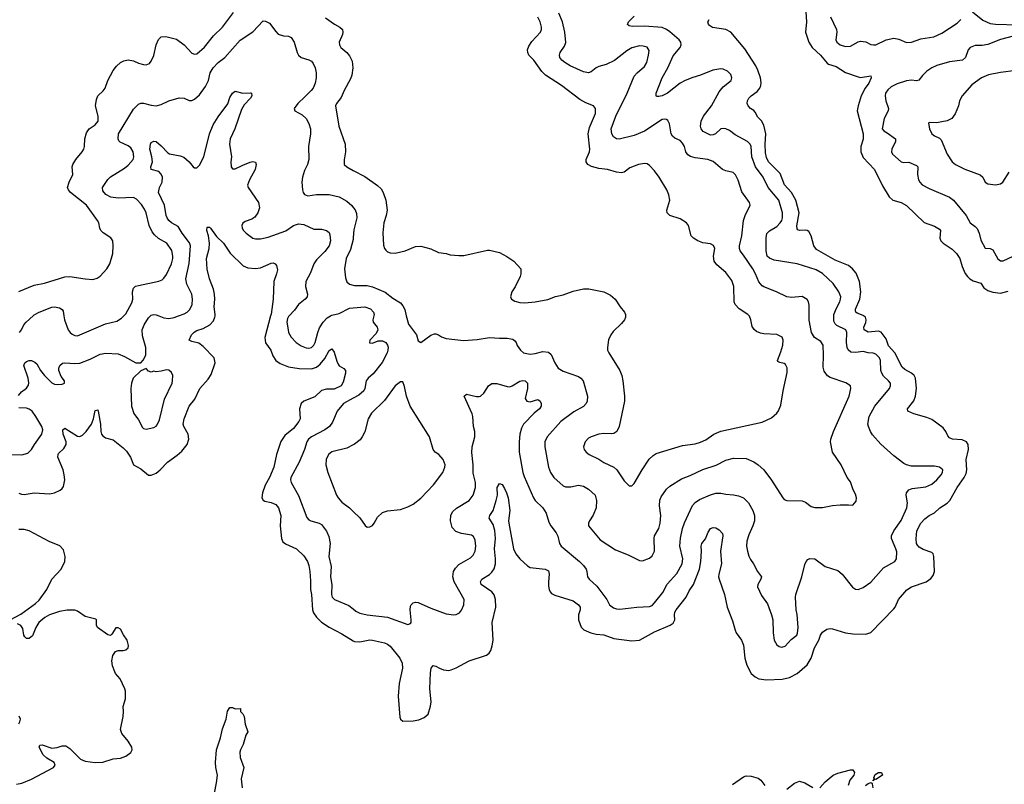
# Model space of a CAD drawing. Header units: inches. Extents: x 1678809 to 1859548, y 384609 to 522868.
# Tile 345 of 386: x 1807376 to 1815120, y 466319 to 472327. Entities that reach past the tile are written whole.
import ezdxf

# ---------------------------------------------------------------- set-up
doc = ezdxf.new("R2010")
doc.units = ezdxf.units.IN
doc.header["$MEASUREMENT"] = 0
for name, color, linetype in [('B8406', 7, 'Continuous'), ('B8407', 7, 'Continuous'), ('B8416', 7, 'Continuous'), ('B8417', 7, 'Continuous')]:
    doc.layers.add(name, color=color, linetype=linetype)

msp = doc.modelspace()

# ---------------------------------------------------------------- linework, layer by layer
at = {"layer": 'B8406', "color": 5}
for points, elevation in [([(1807365.9, 469374.1), (1807390, 469402.4), (1807429.2, 469430.8), (1807444.5, 469455.5), (1807447.3, 469472.7), (1807442.2, 469510), (1807409.6, 469610), (1807417, 469630), (1807430, 469641.6), (1807450, 469650.2), (1807470, 469648.8), (1807496.4, 469636.4), (1807510, 469623.8), (1807539, 469570), (1807570.3, 469530), (1807630, 469474.4), (1807650, 469464.4), (1807670, 469461.6), (1807710, 469464), (1807728, 469470), (1807728.7, 469490), (1807702.3, 469522.3), (1807684.7, 469570), (1807684.7, 469590), (1807691.2, 469608.8), (1807713, 469627), (1807730, 469630.3), (1807810, 469625.8), (1807850, 469629.2), (1807930, 469659.1), (1808010, 469698.5), (1808053.4, 469706.6), (1808150, 469702.3), (1808201.4, 469681.4), (1808290, 469631), (1808328, 469632), (1808348.4, 469651.6), (1808369, 469691), (1808367, 469750), (1808341.7, 469841.7), (1808339.4, 469890), (1808355, 469930), (1808390, 469984.9), (1808405.3, 470000)], 340), ([(1807370, 468605.5), (1807390, 468598.5), (1807410, 468596.9), (1807490, 468609.1), (1807610, 468600.2), (1807650.7, 468609.3), (1807694.5, 468630), (1807710, 468642.4), (1807720.3, 468659.7), (1807729.8, 468710.2), (1807726.8, 468750), (1807717.5, 468790), (1807677.1, 468890), (1807677.6, 468910), (1807682.4, 468917.6), (1807723.3, 468956.7), (1807741.8, 468990), (1807741.2, 469010), (1807718.4, 469070), (1807715.9, 469104.1), (1807730, 469116.4), (1807830, 469054.9), (1807850, 469052.7), (1807870, 469061.5), (1807899.8, 469090), (1807940.4, 469150), (1807956.9, 469190), (1807970, 469256), (1807990, 469261), (1807993.7, 469250), (1808011.4, 469150), (1808014.9, 469090), (1808020.3, 469070), (1808030, 469057.1), (1808050, 469041.7), (1808110, 469025.3), (1808190, 468962), (1808215.8, 468935.8), (1808248.2, 468890), (1808270.4, 468830.4), (1808330, 468797.1), (1808390, 468748), (1808410, 468748), (1808450, 468764.9), (1808481.3, 468790), (1808537.7, 468850), (1808614.9, 468905.1), (1808650, 468936.9), (1808692.5, 468990), (1808705.3, 469030), (1808702, 469070), (1808667.2, 469130), (1808661, 469150), (1808669.8, 469190.2), (1808710, 469290.6), (1808753.5, 469346.5), (1808793.7, 469430), (1808858, 469502), (1808881, 469539), (1808914, 469630), (1808905.1, 469670), (1808819.4, 469759.4), (1808784.7, 469784.7), (1808730, 469798.9), (1808709.6, 469810), (1808726.9, 469850), (1808747.9, 469872.1), (1808770, 469884.2), (1808819.8, 469900.2), (1808871, 469929), (1808899.8, 469960.2), (1808911.1, 469990), (1808912.4, 470000)], 320), ([(1807375.1, 469870), (1807391.1, 469888.9), (1807409.7, 469930), (1807426, 469950), (1807481.6, 470000)], 360), ([(1807723.4, 470000), (1807728.7, 469970), (1807758, 469890), (1807772.2, 469870), (1807790, 469854.9), (1807810, 469844.9), (1807830, 469842.7), (1808050, 469938.2), (1808140.5, 469959.5), (1808177.8, 469982.2), (1808194.6, 470000)], 360), ([(1808470.4, 470000), (1808510, 469984.9), (1808550, 469980.2), (1808590, 469988.1), (1808624, 470000)], 340), ([(1809349.7, 470000), (1809303.8, 469830), (1809310, 469788.2), (1809350.9, 469730.9), (1809366, 469686), (1809390, 469650.3), (1809424.3, 469624.3), (1809490, 469599.1), (1809574.6, 469585.4), (1809670, 469584.5), (1809710, 469598), (1809739.9, 469620.1), (1809775.8, 469664.2), (1809810, 469728.2), (1809830, 469740.5), (1809850, 469714), (1809870, 469642.8), (1809880.7, 469620.7), (1809890, 469608.5), (1809925.3, 469585.2), (1809937.6, 469570), (1809937.8, 469550), (1809921.3, 469478.7), (1809905.5, 469450), (1809850, 469423.5), (1809790, 469423.7), (1809750, 469414.4), (1809696.7, 469363.3), (1809610.2, 469329.8), (1809589.4, 469310.6), (1809577.2, 469270), (1809581.1, 469190), (1809572, 469170), (1809530, 469115.1), (1809461.2, 469058.8), (1809430, 469012), (1809394.7, 468910), (1809375.5, 468810), (1809341, 468730), (1809307.2, 468670), (1809286.4, 468610), (1809281.1, 468570), (1809291.5, 468551.5), (1809304.1, 468544.1), (1809353, 468533), (1809390, 468518), (1809412.9, 468490), (1809428.9, 468430), (1809424.9, 468350), (1809435.6, 468250), (1809445.3, 468225.3), (1809467.5, 468207.5), (1809553, 468170), (1809610, 468113.7), (1809639.7, 468070), (1809650, 468038.8), (1809657.5, 467990), (1809663.1, 467916.9), (1809662.4, 467850), (1809670.2, 467810), (1809678.8, 467690), (1809686.2, 467666.2), (1809710.9, 467630.9), (1809750, 467592.7), (1809810, 467553.1), (1809910, 467500.2), (1810000, 467446.3)], 320), ([(1809494.4, 470000), (1809490, 469995.4), (1809481.6, 469978.4), (1809477.8, 469950), (1809486.9, 469890), (1809491.3, 469870), (1809511.5, 469831.5), (1809549.5, 469789.5), (1809590, 469763.9), (1809630, 469747.9), (1809650, 469745.8), (1809670, 469751.4), (1809690, 469768.9), (1809700.6, 469790), (1809719.9, 469870), (1809734.4, 469905.6), (1809762, 469950), (1809794.5, 469985.5), (1809820.4, 470000)], 340), ([(1810000, 469353.1), (1809923.6, 469310), (1809873.6, 469250), (1809836.5, 469163.5), (1809811.7, 469130), (1809775.7, 469104.3), (1809671.4, 469048.6), (1809647.9, 469030), (1809634.2, 469010), (1809616.9, 468950), (1809575, 468850), (1809508.2, 468730), (1809505.8, 468710), (1809510.3, 468690), (1809569.4, 468589.4), (1809634.8, 468414.8), (1809650, 468398), (1809664.9, 468390), (1809730.7, 468370), (1809750, 468359.5), (1809788.4, 468308.4), (1809806.9, 468266.9), (1809818.8, 468210), (1809808.2, 468110), (1809826.4, 468030), (1809819.7, 467950), (1809830.9, 467890), (1809829.3, 467809.3), (1809833.4, 467790), (1809851.9, 467771.9), (1809964.9, 467724.9), (1810000, 467696.2)], 340), ([(1807290, 468909.1), (1807393.4, 468906.6), (1807439.7, 468920.3), (1807469.4, 468950), (1807491.6, 468990), (1807550.8, 469069.2), (1807557, 469103), (1807550.8, 469130), (1807504.2, 469210), (1807474.2, 469250), (1807450, 469267.2), (1807430, 469273.7), (1807370, 469276.1)], 340), ([(1810000, 468986.9), (1809950, 468959.6), (1809830, 468931.1), (1809805.7, 468910), (1809786.3, 468870), (1809783.6, 468830), (1809798.9, 468770), (1809868.5, 468590), (1809881.3, 468570), (1809910, 468535.8), (1809970, 468492), (1810000, 468462.3)], 360), ([(1807302, 467610), (1807384.7, 467655.3), (1807500.5, 467739.5), (1807530, 467765.8), (1807590.4, 467849.6), (1807628.3, 467931.7), (1807701, 468010), (1807731.3, 468070), (1807734.7, 468110), (1807721.1, 468161.1), (1807691.4, 468191.4), (1807606.8, 468226.8), (1807450, 468309.8), (1807410, 468321), (1807370, 468320.6)], 320), ([(1807350, 466319.4), (1807392.8, 466327.2), (1807470, 466358.8), (1807642.7, 466450), (1807656, 466470), (1807646, 466490), (1807590, 466525.1), (1807560.4, 466550), (1807529.7, 466610), (1807533.2, 466626.8), (1807552, 466628), (1807630, 466603.7), (1807670, 466607.1), (1807710, 466620.2), (1807739.6, 466619.6), (1807770, 466599.1), (1807855.5, 466515.5), (1807890, 466500.9), (1807970, 466488.7), (1808030, 466493.4), (1808110, 466519.3), (1808170, 466523.8), (1808210, 466539.3), (1808251.1, 466568.9), (1808260.7, 466590), (1808258.7, 466610), (1808230, 466657), (1808178.3, 466718.3), (1808169.3, 466750), (1808189.4, 466850), (1808192.7, 466890), (1808189.3, 466930), (1808209.4, 466990), (1808209.2, 467050), (1808204, 467070), (1808166.3, 467146.3), (1808130, 467189), (1808123.3, 467203.3), (1808105.1, 467250), (1808102, 467290), (1808109.6, 467330.4), (1808130, 467361), (1808150, 467371.3), (1808190, 467371), (1808210, 467376), (1808228.7, 467390), (1808232.7, 467410), (1808221.2, 467450), (1808192.5, 467492.5), (1808170, 467537.2), (1808150, 467549), (1808131.3, 467548.7), (1808102, 467498), (1808090, 467489), (1808070, 467494), (1807989, 467550), (1807979, 467570), (1807979, 467610), (1807975.5, 467615.5), (1807890, 467637.7), (1807830, 467679.1), (1807810, 467686), (1807750, 467687.4), (1807690, 467677.7), (1807610.4, 467650), (1807574.6, 467630), (1807527.2, 467590), (1807502.2, 467550), (1807475.8, 467484.2), (1807450, 467465.3), (1807430, 467465.3), (1807416.8, 467476.8), (1807409.8, 467490), (1807401.7, 467541.7), (1807385.4, 467565.4), (1807358.9, 467578.9)], 320), ([(1808907.1, 466250), (1808925, 466330), (1808932.2, 466390), (1808918.7, 466450), (1808915.6, 466490), (1808925.1, 466590), (1808955.8, 466684.2), (1808970, 466754.8), (1808999.6, 466830), (1809010, 466894), (1809030, 466922), (1809050, 466922), (1809070, 466912), (1809114, 466914), (1809112, 466890), (1809130, 466872), (1809140.7, 466850), (1809150.7, 466790), (1809170.5, 466730), (1809155.6, 466704.4), (1809134.3, 466630), (1809113.4, 466590), (1809108.4, 466570), (1809110.3, 466530), (1809138.4, 466450), (1809118, 466362), (1809126, 466290)], 280), ([(1807370, 466794.8), (1807378.4, 466810), (1807382, 466830), (1807372.7, 466852.7)], 340)]:
    msp.add_lwpolyline(points, dxfattribs=dict(at, elevation=elevation))
at = {"layer": 'B8406', "color": 5, "elevation": 340}
msp.add_lwpolyline([(1808370, 469586), (1808330, 469568), (1808267.3, 469510), (1808255.5, 469470), (1808250.4, 469429.6), (1808256.5, 469290), (1808272.6, 469232.6), (1808310, 469181.6), (1808341.8, 469121.8), (1808350, 469114.4), (1808370, 469110.3), (1808430, 469121.3), (1808450, 469132.7), (1808457.6, 469142.4), (1808476.5, 469183.5), (1808515.3, 469344.7), (1808574, 469470), (1808578.9, 469490), (1808579.6, 469530), (1808570, 469555.3), (1808550, 469573.2), (1808530, 469576), (1808490, 469565.2), (1808450, 469561.2), (1808430, 469564), (1808410, 469558), (1808390, 469566)], close=True, dxfattribs=at)
at = {"layer": 'B8407', "color": 5}
for points, elevation in [([(1807368.9, 470191.1), (1807490, 470242.3), (1807570, 470257.6), (1807730, 470307.6), (1807770.2, 470310.2), (1807890, 470290.3), (1807950, 470286.4), (1807984.7, 470295.3), (1808008.2, 470311.8), (1808060.7, 470370), (1808085.1, 470410), (1808109.2, 470490), (1808112.3, 470550), (1808109.2, 470590), (1808091.9, 470611.9), (1808032.1, 470652.1), (1808014, 470670), (1808005.2, 470690), (1807999.3, 470730), (1807989.3, 470750), (1807902.2, 470870), (1807776.3, 470970), (1807760.5, 470990), (1807752.6, 471010), (1807764.4, 471050), (1807793.5, 471110), (1807789.6, 471170), (1807793.6, 471190), (1807818, 471230), (1807868.5, 471290), (1807879.3, 471310), (1807884.8, 471330), (1807888.2, 471391.8), (1807900.9, 471439.1), (1807922, 471470), (1807970, 471500.2), (1807992.3, 471530), (1807992.3, 471570), (1807972, 471650), (1807979.7, 471700.2), (1807989.6, 471730), (1808032, 471768), (1808048.6, 471790), (1808069.7, 471850), (1808111.8, 471928.2), (1808137.8, 471962.2), (1808170, 471992.4), (1808194.9, 472005.1), (1808230, 472013.4), (1808270, 472004.9), (1808310, 471984.9), (1808350, 471974.4), (1808370, 471972.7), (1808395.8, 471984.2), (1808410, 472000.7), (1808430, 472047.3), (1808450.7, 472129.3), (1808467.8, 472172.2), (1808490, 472192.7), (1808525.6, 472194.4), (1808610, 472173.7), (1808670, 472130.4), (1808730, 472063.8), (1808750, 472056.4), (1808770, 472059.5), (1808830, 472112.7), (1808899.7, 472200.3), (1808972.1, 472270), (1809056.9, 472383.1)], 380), ([(1808194.6, 470000), (1808210, 470016.4), (1808257.5, 470102.5), (1808266.2, 470130), (1808262.4, 470190), (1808270, 470217.6), (1808287.5, 470232.5), (1808310, 470239.6), (1808470, 470272), (1808495.9, 470284.1), (1808510, 470296.4), (1808530, 470326), (1808569.7, 470409.7), (1808579.8, 470450), (1808580.3, 470470), (1808572.5, 470512.5), (1808533.5, 470570), (1808467.4, 470607.4), (1808436.3, 470636.3), (1808419.2, 470659.2), (1808395.3, 470710), (1808370.7, 470810), (1808358, 470838), (1808335.1, 470875.1), (1808296, 470916), (1808270, 470930.7), (1808150, 470926.1), (1808093.6, 470933.6), (1808053.8, 470953.8), (1808030, 470983.7), (1808028.4, 471010), (1808070, 471070.4), (1808090, 471091.6), (1808199.2, 471160.8), (1808230, 471184.9), (1808267.4, 471230), (1808274, 471250), (1808268.6, 471290), (1808250, 471320.5), (1808230, 471336), (1808166.2, 471366.2), (1808156.1, 471376.1), (1808149.7, 471390), (1808153, 471430), (1808270, 471623.8), (1808310, 471663.1), (1808330, 471670.3), (1808350, 471670.3), (1808410, 471654.9), (1808450, 471651.5), (1808490, 471661.1), (1808550, 471690.4), (1808630, 471712.4), (1808670, 471710.4), (1808710, 471692.7), (1808730, 471693), (1808750, 471703.8), (1808790, 471737), (1808838.1, 471801.9), (1808861.1, 471850), (1808874.2, 471910), (1808898.3, 471950), (1808937.4, 471990), (1808990, 472031.7), (1809110, 472166.5), (1809209, 472231), (1809290, 472318), (1809310, 472317.1), (1809339.9, 472299.9), (1809390, 472233.7), (1809410, 472214.6), (1809450, 472200.2), (1809490, 472197.6), (1809510, 472187.7), (1809534.4, 472150), (1809558.4, 472070), (1809568.9, 472048.9), (1809590.7, 472030), (1809650, 472011.7), (1809670, 472000.4), (1809684.2, 471984.2), (1809699.5, 471950), (1809707, 471910), (1809707.2, 471870), (1809699, 471830), (1809683.2, 471790), (1809669.1, 471770), (1809619.6, 471720.4), (1809563.7, 471670), (1809534, 471630), (1809538.8, 471610), (1809598.7, 471578.7), (1809630, 471550.6), (1809650, 471510.8), (1809662.6, 471470), (1809662.6, 471430), (1809647, 471330), (1809648.9, 471230), (1809638.9, 471190), (1809616.7, 471143.3), (1809599.6, 471090), (1809596, 471050), (1809599.5, 470990), (1809604.4, 470970), (1809614.9, 470954.9), (1809642.3, 470942.3), (1809710, 470952.9), (1809810, 470952.6), (1809890, 470934.6), (1809950, 470900.4), (1809987.8, 470867.8), (1810000, 470851.7)], 360), ([(1809780.9, 472340.9), (1809851.9, 472291.9), (1809893.4, 472270), (1809914.9, 472250), (1809918.7, 472230), (1809914.3, 472210), (1809887.6, 472150), (1809890.3, 472130), (1809902.6, 472110), (1809948.9, 472070), (1809970, 472043.8), (1809990, 472002.8), (1809997.2, 471950), (1809988.5, 471891.5), (1809977.2, 471862.8), (1809927.9, 471770), (1809904.6, 471715.4), (1809866.7, 471670), (1809860.3, 471650), (1809885.4, 471490), (1809935.3, 471350), (1809937.8, 471290), (1809927.1, 471227.1), (1809928.8, 471190), (1809948.2, 471170), (1810000, 471142.3)], 380), ([(1808624, 470000), (1808670, 470016.1), (1808693, 470030), (1808713.3, 470050), (1808731.7, 470090), (1808736.5, 470130), (1808728.9, 470170), (1808690.7, 470250), (1808683.1, 470290), (1808709.3, 470410.7), (1808720.5, 470550), (1808712.8, 470572.8), (1808654.9, 470650), (1808622.1, 470702.1), (1808570, 470732.1), (1808549.5, 470749.5), (1808535, 470770), (1808527.9, 470790), (1808516, 470870), (1808468.4, 470970), (1808475.2, 471010), (1808497.3, 471050), (1808499.4, 471090), (1808490, 471113), (1808470, 471134), (1808411.4, 471151.4), (1808408.7, 471170), (1808419.8, 471210), (1808414.8, 471250), (1808398.9, 471310), (1808404, 471350), (1808410, 471362), (1808430, 471374), (1808450, 471370.7), (1808490, 471336.4), (1808541.5, 471281.5), (1808554.4, 471274.4), (1808638, 471258), (1808667, 471247), (1808710.2, 471210.2), (1808740.5, 471170), (1808750, 471163.1), (1808770, 471164.4), (1808790, 471183.8), (1808823.1, 471250), (1808868.8, 471430), (1808897.6, 471502.4), (1808936.4, 471563.6), (1809012.5, 471667.5), (1809030, 471714.8), (1809050, 471750.6), (1809070, 471765.5), (1809130, 471750.2), (1809191.9, 471751.9), (1809198, 471750), (1809203, 471730), (1809192, 471710), (1809142.3, 471657.7), (1809119.4, 471620.6), (1809068.1, 471470), (1809030.2, 471390), (1809026.4, 471350), (1809041.2, 471250), (1809036.9, 471210), (1809038.7, 471170), (1809050, 471154.9), (1809070, 471154.9), (1809130, 471184.6), (1809190, 471206.7), (1809210, 471212), (1809230, 471206.8), (1809237, 471190), (1809228.9, 471150), (1809183.7, 471070), (1809168.3, 471028.3), (1809173.4, 471010), (1809253.7, 470890), (1809263.1, 470850), (1809250.2, 470809.8), (1809224.4, 470775.6), (1809201.2, 470758.8), (1809150, 470740.5), (1809131.9, 470728.1), (1809123.7, 470710), (1809125.3, 470690), (1809137.6, 470670), (1809156.4, 470650), (1809210, 470611.7), (1809230, 470604.4), (1809270, 470604.2), (1809330, 470619.7), (1809470, 470668), (1809530, 470710.2), (1809570, 470723.2), (1809610, 470717.3), (1809690, 470681.2), (1809750, 470680.3), (1809790, 470670.3), (1809810, 470654.4), (1809816.6, 470636.6), (1809820.1, 470590), (1809810.9, 470550), (1809774.8, 470505.2), (1809710, 470441.3), (1809690, 470407.6), (1809662.1, 470337.9), (1809625.5, 470270), (1809624.9, 470230), (1809639.5, 470170), (1809638, 470150), (1809622, 470130), (1809570, 470089.7), (1809536.3, 470043.7), (1809494.4, 470000)], 340), ([(1808912.4, 470000), (1808913.7, 470010), (1808906, 470070), (1808911.1, 470130), (1808908.4, 470170), (1808899.1, 470210), (1808868.3, 470290), (1808850, 470366), (1808845.1, 470450), (1808865.6, 470530), (1808867.6, 470570), (1808860.5, 470630), (1808847.1, 470670), (1808850, 470696), (1808870, 470696.4), (1808876.4, 470690), (1808924, 470624), (1808979.6, 470570), (1809031.5, 470491.5), (1809134.1, 470394.1), (1809170, 470378), (1809230, 470371.3), (1809270, 470378.5), (1809354.4, 470414.4), (1809370, 470415.5), (1809384.7, 470410), (1809396.1, 470396.1), (1809403, 470363), (1809396.5, 470330), (1809374.9, 470270), (1809370.2, 470130), (1809353.3, 470013.3), (1809349.7, 470000)], 320), ([(1810000, 470615.7), (1809998.8, 470601.2), (1809977.9, 470522.1), (1809943.6, 470450), (1809930.3, 470370), (1809937.7, 470297.7), (1809950, 470268), (1809970.8, 470250), (1810000, 470241.3)], 360), ([(1807481.6, 470000), (1807490, 470007.6), (1807530, 470028.9), (1807630, 470067.2), (1807650.3, 470070.2), (1807690, 470063.8), (1807710, 470050.6), (1807716.9, 470036.9), (1807723.4, 470000)], 360), ([(1808405.3, 470000), (1808410, 470004.6), (1808430, 470010.2), (1808450, 470007.7), (1808470.4, 470000)], 340), ([(1809820.4, 470000), (1809830, 470005.4), (1809890, 470019.3), (1809970, 470061.7), (1810000, 470064)], 340)]:
    msp.add_lwpolyline(points, dxfattribs=dict(at, elevation=elevation))
at = {"layer": 'B8416', "color": 5}
for points, elevation in [([(1810000, 467696.2), (1810020, 467680), (1810050, 467662.7), (1810110, 467649.2), (1810270, 467631.3), (1810430, 467573.4), (1810450, 467581), (1810454.5, 467590), (1810456.2, 467610), (1810446.6, 467690), (1810450, 467718), (1810455.1, 467730), (1810470, 467744.9), (1810489.6, 467750.4), (1810510, 467748), (1810610, 467702.6), (1810730, 467658.7), (1810790, 467650.4), (1810810, 467653), (1810834.3, 467665.7), (1810850, 467686.8), (1810869.6, 467730), (1810871.1, 467770), (1810792.9, 467910), (1810782.4, 467950), (1810787.6, 467990), (1810803.1, 468016.9), (1810830, 468044.6), (1810921.1, 468098.9), (1810942, 468118), (1810958.7, 468150), (1810962.4, 468190), (1810958, 468238), (1810945.5, 468265.5), (1810930, 468276), (1810849.8, 468289.8), (1810806.2, 468306.2), (1810777.2, 468337.3), (1810763.9, 468390), (1810766.2, 468430), (1810780.7, 468459.3), (1810812, 468488), (1810912.2, 468550), (1810941.8, 468590), (1810961.2, 468650), (1810960.3, 468690), (1810942.6, 468762.6), (1810943.2, 468830), (1810932.7, 468927.3), (1810935.6, 468970), (1810955.1, 469050), (1810955.1, 469090), (1810945.4, 469130), (1810939.3, 469210), (1810933.6, 469230), (1810872.3, 469370), (1810890, 469385.5), (1810970, 469366), (1810990, 469365.3), (1811001.2, 469370), (1811027.7, 469392.3), (1811064, 469450), (1811090, 469467.7), (1811130, 469469.2), (1811210, 469443.9), (1811230, 469443.2), (1811250.6, 469449.4), (1811310, 469486.5), (1811330, 469492.6), (1811350.6, 469490), (1811370.4, 469470), (1811370.4, 469430), (1811352.7, 469350), (1811364, 469330), (1811390, 469325.3), (1811450, 469341.6), (1811470, 469330.6), (1811478.7, 469310), (1811477.4, 469290), (1811463.7, 469270), (1811423.5, 469236.5), (1811339.6, 469150), (1811323.1, 469116.9), (1811311, 469070), (1811304.8, 469010), (1811305.4, 468930), (1811333, 468770), (1811343.7, 468736.3), (1811417.3, 468570), (1811430.3, 468550), (1811490.3, 468490), (1811517, 468450), (1811537.7, 468377.7), (1811553, 468350), (1811595.3, 468295.3), (1811608.1, 468268.1), (1811622.8, 468210), (1811634.6, 468190), (1811778.4, 468070), (1811810, 468037.1), (1811830.4, 468010), (1811837.6, 467990), (1811842.4, 467950), (1811854.4, 467930), (1811915.2, 467875.2), (1811992.9, 467770), (1812014, 467730), (1812045.3, 467705.3), (1812070, 467696.9), (1812095.4, 467695.4), (1812230, 467711.4), (1812330, 467714.6), (1812350, 467723.7), (1812370, 467743.7), (1812435.3, 467824.7), (1812469.2, 467890.8), (1812543.7, 467976.3), (1812587.7, 468050), (1812591.6, 468090), (1812569, 468189), (1812572.5, 468252.5), (1812589.9, 468330.1), (1812605.5, 468374.5), (1812666.9, 468510), (1812687.6, 468532.4), (1812723.5, 468556.5), (1812810, 468594.4), (1812850, 468606.7), (1812890, 468606.7), (1812930, 468597.4), (1812990, 468593.1), (1813030, 468584.6), (1813069.2, 468569.2), (1813109.3, 468529.3), (1813143.2, 468470), (1813155.3, 468430), (1813154.9, 468390), (1813143.6, 468350), (1813110, 468278), (1813094.9, 468230), (1813093.8, 468190), (1813100.3, 468150), (1813111.2, 468111.2), (1813124.5, 468084.5), (1813148.5, 468050), (1813178.4, 467990), (1813210.4, 467950), (1813206, 467930), (1813181.1, 467890), (1813180.3, 467870), (1813210, 467803), (1813257.2, 467737.2), (1813290.2, 467650.2), (1813300.3, 467610), (1813301.7, 467510), (1813310.3, 467450.3), (1813330, 467414), (1813350, 467400.4), (1813370, 467395.8), (1813396.3, 467403.7), (1813443.1, 467456.9), (1813487.8, 467490), (1813494.7, 467505.3), (1813498.9, 467550), (1813491.7, 467651.7), (1813484.4, 467690), (1813477.4, 467790), (1813479.7, 467810), (1813526.6, 467950), (1813550, 468044.7), (1813560.9, 468070), (1813574, 468086), (1813590, 468093.4), (1813630, 468090.5), (1813710, 468030.4), (1813810, 467998), (1813845.5, 467970), (1813926.6, 467866.6), (1813950, 467852.7), (1813970, 467850.4), (1814010, 467865.7), (1814070, 467906), (1814170, 468018.7), (1814259.5, 468070), (1814271.5, 468090), (1814273.6, 468146.4), (1814267.7, 468170), (1814233.1, 468250), (1814234, 468270), (1814250.8, 468310), (1814309.2, 468390.8), (1814354.4, 468490), (1814358.4, 468530), (1814347.4, 468590), (1814349.8, 468610.2), (1814368.1, 468631.9), (1814396.3, 468643.7), (1814502.9, 468657.1), (1814550, 468678), (1814589.6, 468710), (1814624.2, 468750), (1814635.1, 468770), (1814637, 468790), (1814610, 468809.6), (1814570, 468818.3), (1814390, 468819.7), (1814350, 468829.8), (1814330, 468839.8), (1814250, 468901), (1814150, 468992.3), (1814084.7, 469064.7), (1814067.7, 469090), (1814050.8, 469130), (1814047.8, 469150), (1814057.2, 469210), (1814103.1, 469290), (1814218.3, 469430), (1814225.7, 469450), (1814224.4, 469470), (1814209.7, 469490), (1814170, 469526), (1814156.2, 469550), (1814149.8, 469570.2), (1814147.1, 469650), (1814137.4, 469670), (1814110, 469698.9), (1814090, 469706.8), (1814049.2, 469709.2), (1814010, 469719.8), (1813950, 469712.7), (1813914.3, 469714.3), (1813892.5, 469732.5), (1813885, 469750), (1813878.2, 469790), (1813880.8, 469870), (1813873.5, 469890), (1813803.8, 469923.8), (1813790, 469936.3), (1813779.2, 469959.2), (1813780.1, 470000)], 340), ([(1810161.3, 470000), (1810154.7, 469970), (1810156.9, 469950), (1810187, 469910), (1810191.8, 469890), (1810179, 469861), (1810130.7, 469810), (1810128.1, 469788.1), (1810150, 469786.4), (1810195.8, 469804.2), (1810230, 469804), (1810254.9, 469790), (1810270.1, 469770.2), (1810274.2, 469754.2), (1810272.7, 469730), (1810265.4, 469710), (1810226.1, 469634), (1810155.5, 469544.5), (1810116.9, 469510), (1810102.2, 469490), (1810091.1, 469430), (1810081.8, 469410), (1810042.7, 469377.3), (1810000, 469353.1)], 340), ([(1810000, 467446.3), (1810010, 467440.3), (1810050, 467437.4), (1810130, 467452.6), (1810150, 467451.4), (1810246, 467430), (1810270, 467419.6), (1810290, 467403.7), (1810365.7, 467310), (1810384.9, 467270), (1810387.9, 467230), (1810361.3, 467110), (1810352.8, 467010), (1810366.9, 466846.9), (1810370.5, 466830.5), (1810390, 466814.8), (1810470, 466816.3), (1810514.9, 466825.1), (1810557.2, 466842.8), (1810589.6, 466870.4), (1810608.2, 466931.8), (1810613.4, 466966.6), (1810601.6, 467070), (1810606.3, 467193.7), (1810611.5, 467230), (1810628.3, 467251.7), (1810650, 467247.2), (1810677.1, 467230), (1810710, 467217.2), (1810750, 467214), (1810770, 467218.2), (1810810, 467234.4), (1810910, 467289.1), (1811046.5, 467333.5), (1811069.8, 467350.2), (1811080.4, 467370), (1811092.3, 467407.7), (1811098.9, 467450), (1811093.2, 467590), (1811120.7, 467710), (1811119, 467770), (1811106.6, 467806.6), (1811088.7, 467830), (1811004.7, 467890), (1810999.1, 467910), (1811011.2, 467930), (1811071.7, 467968.3), (1811090, 467986.3), (1811107.2, 468012.8), (1811118.6, 468050), (1811118.7, 468090), (1811109.9, 468170), (1811118.3, 468250), (1811113.6, 468313.6), (1811100.2, 468360.2), (1811069.6, 468410), (1811073.6, 468430), (1811098.7, 468470), (1811124, 468550), (1811133.3, 468590), (1811132, 468650), (1811150, 468682.8), (1811170, 468674.8), (1811190, 468642.8), (1811206, 468610), (1811217.1, 468570), (1811232.2, 468470), (1811221.3, 468390), (1811223.1, 468370), (1811259.5, 468170), (1811278.4, 468130), (1811310.5, 468090), (1811370, 468034.9), (1811390, 468022), (1811510, 468008.2), (1811535.1, 467995.1), (1811541.3, 467970), (1811534.7, 467910), (1811535.6, 467875.6), (1811539.6, 467850), (1811548.7, 467830), (1811558.5, 467818.5), (1811584.2, 467804.2), (1811730, 467759.1), (1811772, 467730), (1811783.7, 467710), (1811784.2, 467690), (1811771.8, 467650), (1811771.8, 467611.8), (1811793.4, 467553.4), (1811812.8, 467532.8), (1811868.2, 467508.2), (1811910, 467498.5), (1811970, 467493.6), (1812050, 467463.6), (1812190, 467446.4), (1812250, 467450.4), (1812370, 467518), (1812492, 467570), (1812515.4, 467584.6), (1812529.7, 467610), (1812527.2, 467650), (1812529.8, 467670), (1812538.9, 467690), (1812618, 467790), (1812640.7, 467839.3), (1812675.3, 467890), (1812722.3, 468010), (1812734.2, 468070), (1812738, 468150), (1812735.1, 468190), (1812741.6, 468210), (1812771.2, 468248.8), (1812790, 468300.7), (1812810, 468328), (1812830, 468336.5), (1812850, 468334.6), (1812878.8, 468318.8), (1812902.6, 468290), (1812905.3, 468270), (1812889.3, 468150), (1812895.4, 468050), (1812875.5, 467970), (1812872.6, 467950), (1812876.5, 467930), (1812920.7, 467810), (1812941.3, 467710), (1812983.1, 467603.1), (1813002.4, 467530), (1813010.3, 467510), (1813053.1, 467450), (1813070, 467410.8), (1813079.6, 467310), (1813093.9, 467253.9), (1813130.4, 467190), (1813161.8, 467161.8), (1813190, 467147.6), (1813250, 467139.6), (1813374.3, 467145.7), (1813430, 467157.3), (1813489.9, 467190.2), (1813570, 467258.4), (1813600.3, 467310), (1813628.1, 467390), (1813661.1, 467450), (1813674.7, 467490), (1813690, 467513), (1813723.3, 467536.7), (1813750, 467542.4), (1813770, 467539.5), (1813870, 467507.6), (1813930, 467500.2), (1814030, 467499.6), (1814070, 467510.3), (1814250, 467696.4), (1814260.5, 467710), (1814288.3, 467770), (1814353, 467847), (1814390, 467869.1), (1814504.5, 467910), (1814543.3, 467936.7), (1814560.9, 467959.1), (1814572.4, 467990), (1814567.2, 468110), (1814559.7, 468130), (1814550, 468139.7), (1814483.1, 468163.1), (1814450, 468183.1), (1814436.9, 468196.9), (1814429.8, 468210), (1814426.4, 468246.4), (1814432.8, 468310), (1814464.8, 468370), (1814495.8, 468404.2), (1814530, 468430.2), (1814570, 468452.4), (1814614, 468490), (1814670, 468527.2), (1814691.6, 468548.4), (1814749.4, 468650.6), (1814805.2, 468730), (1814819.8, 468760.2), (1814826.5, 468790), (1814820.8, 468870), (1814837.6, 468950), (1814835, 468990), (1814821.6, 469010), (1814790, 469026.9), (1814711.5, 469031.5), (1814690, 469040.4), (1814676, 469056), (1814660.3, 469090), (1814639.8, 469119.8), (1814550, 469184.6), (1814510, 469202.4), (1814409.3, 469230), (1814362.7, 469250), (1814358.4, 469270), (1814408.2, 469331.8), (1814422.9, 469370), (1814429.9, 469430), (1814421.1, 469510), (1814410.8, 469530), (1814389.9, 469549.9), (1814337.6, 469577.6), (1814316.9, 469596.9), (1814258.1, 469710), (1814210, 469763.1), (1814190, 469820.5), (1814151.6, 469871.6), (1814130, 469880.7), (1814050, 469871.5), (1814018, 469890), (1814015.5, 469910), (1814031, 469949), (1814033.4, 469970), (1814028.4, 469988.4), (1814013.1, 470000)], 320), ([(1810417, 470000), (1810434, 469934), (1810496.4, 469850), (1810510, 469804.7), (1810530, 469790.8), (1810610, 469848.2), (1810637.5, 469857.5), (1810650, 469858), (1810669.3, 469850.7), (1810694, 469834), (1810730, 469821.7), (1810866.4, 469806.4), (1810973.5, 469813.5), (1811070.3, 469830.3), (1811150, 469823.7), (1811210, 469825.5), (1811239.9, 469819.9), (1811255.5, 469815.5), (1811270, 469804.7), (1811281, 469790), (1811287.5, 469767.5), (1811316, 469730), (1811338, 469710), (1811390, 469699.5), (1811430, 469704.2), (1811490, 469719.6), (1811534.5, 469714.5), (1811556.5, 469696.5), (1811584.9, 469630), (1811610, 469588.7), (1811650, 469565.3), (1811770, 469523.7), (1811790.4, 469510), (1811808.4, 469490), (1811843.1, 469370), (1811840.3, 469330), (1811831.8, 469310), (1811811.7, 469288.3), (1811734.4, 469245.6), (1811630.9, 469169.1), (1811524.9, 469050), (1811506.5, 469010), (1811505.3, 468970), (1811536.1, 468810), (1811550.3, 468770), (1811576.4, 468730), (1811650, 468664.9), (1811670, 468655.3), (1811710, 468655.6), (1811770, 468668.5), (1811810, 468661.3), (1811850, 468638.4), (1811901.6, 468590), (1811914, 468550), (1811910.3, 468490), (1811887.2, 468432.8), (1811857, 468390), (1811848.7, 468370), (1811848.5, 468350), (1811940.5, 468240.5), (1812061, 468161), (1812163, 468123), (1812250, 468077.3), (1812274.4, 468074.4), (1812330, 468095.5), (1812350, 468114), (1812367.8, 468150), (1812366.1, 468253.9), (1812369.8, 468270.2), (1812403.1, 468330), (1812414, 468370), (1812418.2, 468430), (1812407.5, 468507.5), (1812410, 468550.8), (1812421.1, 468578.9), (1812463.3, 468636.7), (1812490, 468660.3), (1812581.4, 468718.6), (1812650, 468744.9), (1812748.3, 468791.7), (1812853.7, 468826.3), (1812930, 468865.5), (1812990, 468882.7), (1813090, 468878.9), (1813150, 468853.7), (1813183.8, 468830), (1813228.4, 468790), (1813289.2, 468709.2), (1813377.3, 468570), (1813390, 468557.3), (1813408.5, 468548.5), (1813530, 468546.4), (1813555.8, 468535.8), (1813601.8, 468501.8), (1813630, 468494.4), (1813690, 468493.7), (1813770, 468508.8), (1813830, 468514), (1813895.9, 468515.9), (1813930, 468511.3), (1813956, 468544), (1813957.2, 468570), (1813950, 468598), (1813932.1, 468632.1), (1813910, 468695.3), (1813884, 468730), (1813836, 468830), (1813769.3, 468930), (1813752.3, 469010), (1813755.1, 469030), (1813777, 469090), (1813900.5, 469370), (1813912.3, 469430), (1813909.4, 469449.4), (1813874.2, 469474.2), (1813750, 469515.6), (1813729.7, 469529.7), (1813704.1, 469564.1), (1813696, 469596), (1813698.7, 469690), (1813694.5, 469770), (1813677.2, 469797.2), (1813626.9, 469830), (1813603.5, 469870), (1813586.1, 469966.1), (1813585.7, 470000)], 360), ([(1812140.5, 470000), (1812140.5, 469990), (1812133, 469970), (1812110, 469940.9), (1812043.7, 469876.3), (1812024.4, 469850), (1812007.3, 469812.7), (1811998.4, 469750), (1812000.4, 469730), (1812010.4, 469710), (1812096.5, 469570), (1812112, 469530), (1812120.3, 469490), (1812133.1, 469370), (1812131.7, 469330), (1812090.3, 469130), (1812072.4, 469090), (1812050, 469076.2), (1812030, 469071.6), (1811970, 469074.7), (1811930, 469071.3), (1811870.3, 469049.7), (1811850, 469037.6), (1811824.4, 469010), (1811810.4, 468970), (1811816.4, 468950), (1811830.4, 468930), (1811856.3, 468910), (1811930, 468874.9), (1811970, 468847.9), (1812050, 468811.7), (1812073.1, 468790), (1812130, 468703.1), (1812170, 468664.9), (1812190, 468664), (1812210, 468682.8), (1812271.1, 468790), (1812327.2, 468872.8), (1812358.2, 468901.8), (1812383, 468917), (1812590, 468980.2), (1812690, 468994.9), (1812730, 469006.5), (1812773.8, 469026.2), (1812834.5, 469070), (1812890, 469092.7), (1813216.6, 469163.4), (1813290, 469199.1), (1813330, 469234.8), (1813345.4, 469254.6), (1813362.9, 469297.1), (1813379.7, 469410), (1813413.6, 469553.6), (1813411.9, 469591.9), (1813398.4, 469618.4), (1813390, 469625.2), (1813353.6, 469633.6), (1813340.2, 469640.2), (1813335.3, 469650), (1813363.5, 469716.5), (1813378.9, 469770), (1813379.6, 469810), (1813372.4, 469832.4), (1813330, 469854.3), (1813230, 469857.7), (1813203.5, 469863.5), (1813170, 469878), (1813151.9, 469891.9), (1813136.8, 469916.8), (1813126.6, 469970), (1813116.3, 469996.3), (1813112.7, 470000)], 380), ([(1810000, 468462.3), (1810051.4, 468411.4), (1810092.3, 468352.3), (1810110, 468340.5), (1810130, 468343), (1810150, 468353.4), (1810164.5, 468370), (1810190, 468418.8), (1810230, 468454), (1810270, 468467.3), (1810370, 468477.3), (1810430, 468498.8), (1810470, 468518.8), (1810530, 468567.3), (1810630, 468672.2), (1810705.1, 468770), (1810720.5, 468810), (1810722, 468830), (1810706.3, 468870), (1810673.3, 468910), (1810644.5, 468930), (1810628.5, 468948.5), (1810598.7, 469050), (1810446.6, 469290), (1810417.4, 469370), (1810403.6, 469443.6), (1810390, 469482), (1810370, 469481.2), (1810330, 469449.5), (1810244, 469336), (1810143.5, 469236.5), (1810117.4, 469190), (1810090, 469089.2), (1810070, 469049.2), (1810053.3, 469026.7), (1810008.5, 468991.5), (1810000, 468986.9)], 360), ([(1812982.3, 466317.7), (1813070, 466377.1), (1813090, 466385.5), (1813130, 466382.4), (1813185.5, 466365.5), (1813204.9, 466350), (1813236.3, 466310)], 280), ([(1813669.5, 466290.5), (1813710, 466338.8), (1813774, 466390), (1813810, 466405.5), (1813910, 466431), (1813930, 466431.3), (1813942, 466410), (1813938, 466390), (1813904.7, 466350), (1813892, 466310)], 280), ([(1813410, 466280.3), (1813470, 466327.3), (1813510, 466342), (1813551, 466330), (1813614.4, 466294.4)], 280), ([(1814028.7, 466310), (1814050, 466326), (1814072.7, 466332.7), (1814082, 466322), (1814086, 466290)], 280)]:
    msp.add_lwpolyline(points, dxfattribs=dict(at, elevation=elevation))
at = {"layer": 'B8416', "color": 5, "elevation": 280}
msp.add_lwpolyline([(1814110, 466355.3), (1814102, 466358), (1814090, 466346), (1814088, 466350), (1814098, 466362), (1814095.3, 466370), (1814105.6, 466394.4), (1814129.4, 466410.6), (1814154, 466410), (1814162, 466390)], close=True, dxfattribs=at)
at = {"layer": 'B8417', "color": 5}
for points, elevation in [([(1813112.7, 470000), (1813102.9, 470010), (1813033.9, 470053.9), (1813003.5, 470090), (1812996.8, 470110), (1812992.1, 470230), (1812978.3, 470278.3), (1812930, 470340.5), (1812860, 470400), (1812837.7, 470430), (1812832.2, 470470), (1812843.6, 470530), (1812833.9, 470553.9), (1812810, 470567), (1812750, 470573.3), (1812709.2, 470590), (1812676, 470610), (1812658, 470630), (1812636, 470710), (1812621.2, 470730), (1812570, 470762), (1812489.6, 470789.6), (1812469.5, 470809.5), (1812466.6, 470830), (1812489.4, 470910), (1812482, 470950), (1812465.1, 470990), (1812405.1, 471090), (1812370, 471139.3), (1812330, 471182.7), (1812310, 471195.1), (1812290, 471198), (1812242, 471190), (1812175.5, 471164.5), (1812130, 471129.2), (1812110, 471124), (1812070, 471129.2), (1811998, 471150), (1811930, 471157.4), (1811874.5, 471174.5), (1811844.5, 471190), (1811831.6, 471210), (1811831.5, 471230), (1811858, 471290), (1811861.3, 471310), (1811846, 471430), (1811858.4, 471481.6), (1811903.6, 471590), (1811906, 471630), (1811889, 471650), (1811830, 471673), (1811781.2, 471701.2), (1811638.4, 471810), (1811510.9, 471890.9), (1811481.5, 471921.5), (1811419.6, 472010), (1811381.6, 472050), (1811373, 472070), (1811371.2, 472090), (1811380.4, 472119.6), (1811403.1, 472156.9), (1811471.8, 472230), (1811479.6, 472250), (1811480.5, 472270), (1811469.7, 472310), (1811450, 472347)], 380), ([(1813585.7, 470000), (1813584.7, 470084.8), (1813578.9, 470110), (1813568.5, 470128.5), (1813530, 470152.8), (1813450, 470143.1), (1813410, 470149.7), (1813329.6, 470190), (1813230, 470227.3), (1813216.2, 470236.2), (1813190, 470267.3), (1813164.1, 470330), (1813141.1, 470370), (1813070, 470476.9), (1813042.6, 470510), (1813036.4, 470530), (1813037.1, 470550), (1813055.9, 470630), (1813069.8, 470750), (1813083.1, 470790), (1813120.5, 470870), (1813116.9, 470890), (1813054.8, 470974.8), (1813025.7, 471065.7), (1813007.2, 471107.2), (1812987.9, 471127.9), (1812930, 471139.5), (1812904, 471150), (1812830, 471214), (1812788.2, 471228.2), (1812690, 471241.4), (1812652.8, 471252.8), (1812630, 471266), (1812615.8, 471290), (1812604.1, 471330), (1812590, 471358.3), (1812570, 471377.8), (1812530, 471396.1), (1812510, 471411.5), (1812500.7, 471430), (1812486.6, 471510), (1812474.7, 471534.7), (1812462.5, 471542.5), (1812450, 471545.7), (1812430, 471542.3), (1812290, 471452.1), (1812210, 471416.8), (1812090, 471387.4), (1812069.3, 471390), (1812046.8, 471406.8), (1812032.8, 471430), (1812028.7, 471470), (1812065, 471570), (1812152.7, 471750), (1812210, 471883.8), (1812231.3, 471910), (1812290, 471960.9), (1812307.8, 471990), (1812322.8, 472050), (1812326.3, 472086.3), (1812312, 472112), (1812279.8, 472119.8), (1812250, 472121), (1812190, 472106.9), (1812150, 472082), (1812054.1, 472005.9), (1811990, 471974.8), (1811930, 471959.7), (1811910, 471949.7), (1811870, 471918.3), (1811850, 471910.9), (1811810, 471917.8), (1811705.7, 471965.7), (1811663.9, 471990), (1811639.8, 472010), (1811625.3, 472030), (1811620.9, 472050), (1811626.2, 472070), (1811661.3, 472118.7), (1811671.8, 472148.2), (1811663.4, 472230), (1811644.6, 472310), (1811617.7, 472377.7)], 360), ([(1813780.1, 470000), (1813780.3, 470010), (1813799.9, 470060.1), (1813826.4, 470110), (1813832.9, 470130), (1813833.3, 470150), (1813818.3, 470190), (1813773.6, 470253.6), (1813690, 470332.1), (1813640.7, 470360.7), (1813492.2, 470407.8), (1813310, 470437.8), (1813272.2, 470452.2), (1813255.6, 470470), (1813247.2, 470510), (1813246.6, 470613.4), (1813252.9, 470647.1), (1813272.3, 470667.7), (1813330, 470701.8), (1813356.5, 470730), (1813369.8, 470750), (1813376, 470770), (1813374.6, 470810), (1813347.1, 470910), (1813262.5, 471010), (1813223.2, 471090), (1813164.1, 471170), (1813134.6, 471250), (1813129.9, 471330), (1813121.5, 471350), (1813099.7, 471370), (1813002.3, 471422.3), (1812957.5, 471457.5), (1812930, 471469.8), (1812910, 471472.9), (1812890, 471469.8), (1812848.5, 471431.5), (1812830, 471422.4), (1812810, 471420.8), (1812751.3, 471450), (1812735.6, 471470), (1812730.9, 471490), (1812736.4, 471530), (1812754.2, 471570), (1812816.8, 471650), (1812878.4, 471761.6), (1812910, 471798.7), (1812972, 471850), (1812978, 471870), (1812970, 471897.2), (1812942.3, 471922.3), (1812910, 471938), (1812890, 471941.1), (1812827.3, 471930), (1812730, 471890.8), (1812670, 471874), (1812610, 471849.8), (1812570, 471828.7), (1812470, 471749.8), (1812429.7, 471729.7), (1812403.8, 471723.8), (1812384.9, 471724.9), (1812380.9, 471730), (1812383, 471750), (1812429.2, 471870.8), (1812472.9, 471950), (1812517, 472043), (1812571.9, 472110), (1812578.4, 472130), (1812575.5, 472150), (1812563.9, 472170), (1812490, 472231.6), (1812464.4, 472250), (1812430, 472265), (1812290, 472277.9), (1812194.2, 472274.2), (1812170, 472279.1), (1812156.3, 472290), (1812164.7, 472310), (1812210, 472355.8)], 340), ([(1814013.1, 470000), (1814010, 470002.3), (1813962.2, 470022.2), (1813952, 470030), (1813950, 470042), (1813950, 470052.2), (1813983.6, 470130), (1813992.1, 470187.9), (1813982, 470270), (1813954.2, 470334.2), (1813927.4, 470370), (1813895.8, 470395.8), (1813790, 470438.2), (1813642.8, 470522.8), (1813622.9, 470550), (1813600.4, 470630), (1813582.5, 470662.5), (1813570, 470671.3), (1813553.7, 470673.7), (1813510, 470671.5), (1813495.9, 470675.9), (1813490, 470684), (1813488.8, 470708.8), (1813506.3, 470810), (1813479.4, 470910), (1813447.6, 470970), (1813392.4, 471030), (1813358.3, 471118.3), (1813265.2, 471210), (1813250, 471245.1), (1813241.9, 471281.9), (1813239.6, 471350), (1813245.8, 471430), (1813230, 471498.4), (1813210, 471531.8), (1813182, 471562), (1813161.4, 471601.5), (1813150, 471614.5), (1813122.7, 471630), (1813106, 471650), (1813098, 471670), (1813100.7, 471690), (1813111.6, 471710), (1813129.7, 471730), (1813176.3, 471763.7), (1813197.6, 471790), (1813205.3, 471810), (1813207.4, 471832.6), (1813203, 471870), (1813182.2, 471930), (1813164.8, 471964.8), (1813079.3, 472099.3), (1812970, 472229.6), (1812929.8, 472249.8), (1812825.1, 472265.1), (1812800.9, 472280.9), (1812792.7, 472292.7), (1812789.2, 472310), (1812798.4, 472330)], 320), ([(1813558.4, 472390), (1813563.2, 472310), (1813557.8, 472230), (1813582, 472150), (1813610, 472110.3), (1813673.4, 472050), (1813726.8, 471986.8), (1813738.6, 471978.5), (1813798.4, 471958.4), (1813871.3, 471911.3), (1813970, 471877.7), (1813990, 471874), (1814070, 471886), (1814074.3, 471870), (1814053.5, 471830), (1814024.7, 471790), (1813995.3, 471730), (1813970.3, 471650), (1813963.6, 471610), (1814010.1, 471430), (1814010, 471389), (1813991.7, 471330), (1813991.8, 471290), (1814010, 471245.5), (1814099, 471150), (1814161, 471021), (1814214.3, 470934.3), (1814244, 470910), (1814310, 470890.2), (1814350, 470866.5), (1814490, 470732.9), (1814570, 470704.9), (1814610, 470681.3), (1814618.9, 470670), (1814614.3, 470610), (1814620.9, 470590), (1814640.3, 470570), (1814710, 470525.2), (1814745.4, 470490), (1814770.2, 470450), (1814788.7, 470388.7), (1814813.4, 470333.4), (1814829.4, 470309.4), (1814850, 470290.3), (1814874.5, 470274.5), (1814936.8, 470256.8), (1814960.2, 470220.2), (1814990, 470200.3), (1815030, 470184.9), (1815090, 470179.6), (1815150, 470194.2)], 320), ([(1813752.3, 472350), (1813800.8, 472250), (1813803.2, 472230), (1813796, 472170), (1813804.2, 472150), (1813830, 472129.2), (1813870, 472117.6), (1813910, 472120.8), (1813970, 472153.1), (1813990, 472158.9), (1814030, 472153.1), (1814070, 472133.4), (1814091.1, 472128.9), (1814110, 472130.3), (1814190, 472168), (1814250, 472183.2), (1814290, 472173.8), (1814350, 472147.5), (1814390, 472152), (1814464, 472176), (1814565.9, 472194.1), (1814630, 472221.8), (1814750, 472300.7), (1814777.6, 472330)], 340), ([(1814870, 472389.1), (1814950, 472323.5), (1815010, 472298.5), (1815050, 472292.6), (1815226.4, 472286.4)], 340), ([(1815190, 472199.4), (1815090, 472170.7), (1814990, 472132.8), (1814944.9, 472124.9), (1814890, 472124.8), (1814850.5, 472110), (1814834.9, 472090), (1814815.6, 472030), (1814790.1, 472009.9), (1814690, 471995.6), (1814590, 471967.8), (1814550, 471948.7), (1814510, 471922.7), (1814477.6, 471890), (1814448.4, 471851.6), (1814430, 471846), (1814390, 471852.3), (1814350, 471848), (1814276.5, 471823.5), (1814230, 471799.8), (1814202.8, 471777.2), (1814185.4, 471750), (1814183, 471730), (1814187.8, 471690), (1814210.1, 471630), (1814206.3, 471610), (1814176.1, 471550), (1814159.1, 471470), (1814173.5, 471453.5), (1814199.5, 471439.5), (1814264.9, 471390), (1814265.3, 471370), (1814234.7, 471310), (1814232, 471290), (1814241.1, 471270), (1814310, 471210.2), (1814330, 471204.9), (1814370, 471207.4), (1814430, 471182), (1814439.3, 471170), (1814438.6, 471110), (1814445.8, 471070), (1814455.3, 471050), (1814475.3, 471030), (1814530, 470999.6), (1814690, 470931.8), (1814719.5, 470910), (1814820.8, 470790), (1814851.2, 470731.2), (1814890, 470703.1), (1814905.9, 470685.9), (1814922.6, 470650), (1814935.6, 470595.6), (1814970, 470530.7), (1815010, 470530.3), (1815030, 470518), (1815069.2, 470449.2), (1815090, 470432.2), (1815110, 470432.2), (1815190, 470467.9)], 340), ([(1815212.2, 471927.8), (1815090, 471912.8), (1814995.3, 471895.3), (1814942, 471870), (1814863.7, 471816.3), (1814787.7, 471730), (1814767.7, 471690), (1814759.1, 471650), (1814732.5, 471587.5), (1814707.9, 471552.1), (1814670, 471533.2), (1814630, 471523.7), (1814590, 471518), (1814530, 471519), (1814524.5, 471515.5), (1814532.4, 471470), (1814550.4, 471430), (1814570, 471414.9), (1814610, 471397.7), (1814624.1, 471384.1), (1814671.4, 471270), (1814710.3, 471210), (1814737.1, 471190), (1814810, 471152), (1814929.2, 471109.2), (1814950.3, 471090.3), (1814970, 471050.8), (1814990, 471038), (1815050, 471030.7), (1815090, 471038.8), (1815109.4, 471050.6), (1815157.2, 471130)], 360), ([(1810000, 471142.3), (1810090, 471094.2), (1810190, 471024.4), (1810218, 470998), (1810235.5, 470970), (1810256.9, 470910), (1810266.2, 470830), (1810259.7, 470790), (1810240.2, 470730), (1810232.9, 470652.9), (1810236.5, 470556.5), (1810246, 470530), (1810256.7, 470516.7), (1810270, 470504), (1810290, 470496.3), (1810330, 470493.4), (1810408, 470510), (1810490, 470546), (1810530, 470546.8), (1810610, 470527.3), (1810670, 470497.3), (1810730, 470490.7), (1810760.5, 470480.5), (1810830, 470473.4), (1810870, 470474.8), (1811055.3, 470515.3), (1811070, 470516), (1811150, 470497.3), (1811207.1, 470467.1), (1811262, 470430), (1811318, 470370), (1811318, 470330), (1811311.3, 470310), (1811273.2, 470226.8), (1811246.8, 470190), (1811236, 470150), (1811244.7, 470130), (1811270, 470114.8), (1811310, 470104.9), (1811350, 470102.6), (1811430, 470108.9), (1811530, 470128.8), (1811590, 470153.1), (1811650, 470166.3), (1811730, 470195.2), (1811810, 470211.6), (1811852.9, 470212.9), (1811970, 470188.4), (1812023.8, 470163.8), (1812059.3, 470130), (1812098, 470070), (1812132.7, 470030), (1812140.5, 470010), (1812140.5, 470000)], 380), ([(1810000, 470851.7), (1810013.7, 470833.7), (1810025.4, 470805.4), (1810026.9, 470770), (1810005.1, 470674.9), (1810000, 470615.7)], 360), ([(1810000, 470241.3), (1810010, 470238.3), (1810110, 470239.7), (1810151.1, 470228.9), (1810250, 470185.2), (1810310, 470139.2), (1810370, 470102.3), (1810390, 470079.5), (1810404.2, 470050), (1810417, 470000)], 360), ([(1810000, 470064), (1810090, 470071), (1810134.1, 470054.1), (1810159.1, 470030), (1810163.5, 470010), (1810161.3, 470000)], 340)]:
    msp.add_lwpolyline(points, dxfattribs=dict(at, elevation=elevation))

doc.saveas('drawing.dxf')
